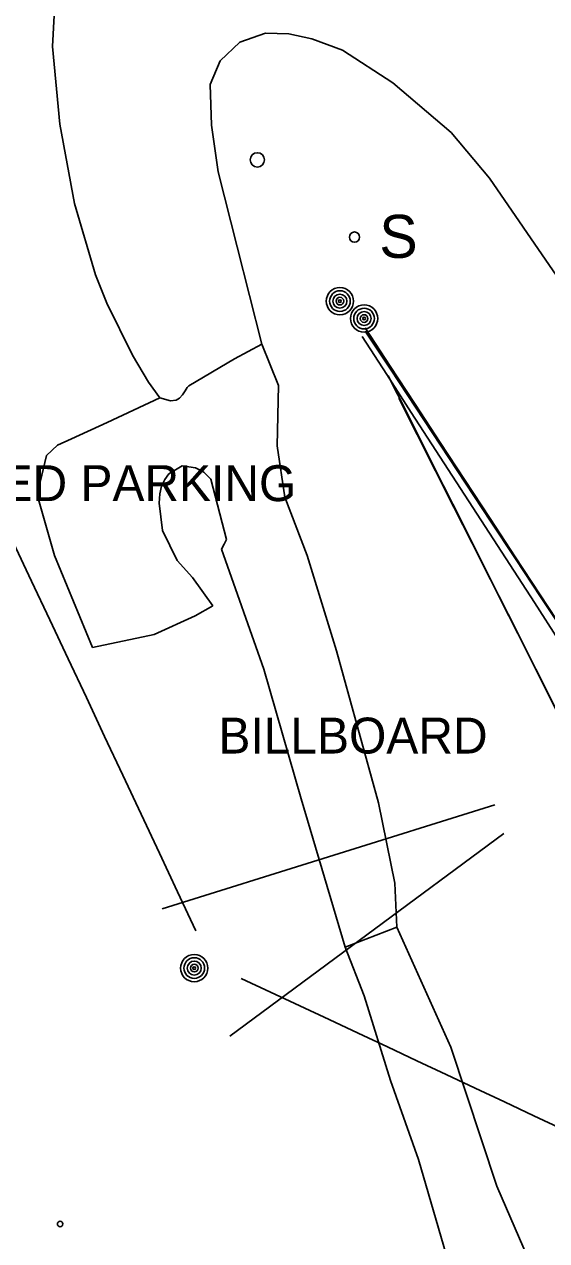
# Model space of a CAD drawing. Extents: x 368532 to 392481, y 10654822 to 10676899.
# Drawn here: x 378313.7 to 378386.6, y 10661721.4 to 10661891 of the extents above; entities that cross this region are included whole.
import ezdxf

# ---------------------------------------------------------------- set-up
doc = ezdxf.new("R2010")
doc.units = 0
for name, color, linetype in [('p_Catenary', 7, 'Continuous'), ('p_road dirt road', 7, 'Continuous'), ('p_road general road feature', 7, 'Continuous'), ('p_structure billboard', 7, 'Continuous'), ('p_structure sign', 7, 'Continuous'), ('p_structure unidentified', 7, 'Continuous'), ('p_utility general pole', 7, 'Continuous'), ('p_utility guy anchor', 7, 'Continuous')]:
    doc.layers.add(name, color=color, linetype=linetype)

msp = doc.modelspace()

# ---------------------------------------------------------------- linework, layer by layer
at = {"layer": 'p_Catenary'}
for points in [[(378389.16, 10661806.13), (378385.68, 10661811.44), (378382.19, 10661816.76), (378378.71, 10661822.07), (378375.22, 10661827.39), (378371.74, 10661832.7), (378368.26, 10661838.02), (378364.77, 10661843.33), (378361.29, 10661848.65)], [(378389.25, 10661805.87), (378385.75, 10661811.16), (378382.26, 10661816.45), (378378.76, 10661821.74), (378375.27, 10661827.03), (378371.77, 10661832.32), (378368.28, 10661837.61), (378364.79, 10661842.9), (378361.29, 10661848.18)], [(378361.42, 10661848.13), (378364.89, 10661842.88), (378368.35, 10661837.63), (378371.82, 10661832.38), (378375.28, 10661827.13), (378378.74, 10661821.88), (378382.21, 10661816.63), (378385.67, 10661811.38), (378389.14, 10661806.13)], [(378360.85, 10661847.45), (378364.28, 10661842.15), (378367.71, 10661836.86), (378371.15, 10661831.56), (378374.58, 10661826.27), (378378.01, 10661820.97), (378381.44, 10661815.68), (378384.87, 10661810.38), (378388.3, 10661805.09)], [(378364.49, 10661841.99), (378367.07, 10661836.87), (378369.64, 10661831.76), (378372.22, 10661826.64), (378374.79, 10661821.53), (378377.37, 10661816.41), (378379.94, 10661811.3), (378382.52, 10661806.18), (378385.09, 10661801.07), (378387.66, 10661795.95)], [(378388.95, 10661793.38), (378386.4, 10661798.43), (378383.85, 10661803.48), (378381.3, 10661808.53), (378378.74, 10661813.59), (378376.19, 10661818.64), (378373.64, 10661823.69), (378371.09, 10661828.74), (378368.54, 10661833.8), (378365.99, 10661838.85)], [(378312.21, 10661818.78), (378314.76, 10661813.37), (378317.3, 10661807.95), (378319.85, 10661802.54), (378322.4, 10661797.12), (378324.94, 10661791.71), (378327.49, 10661786.29), (378330.04, 10661780.88), (378332.59, 10661775.46), (378335.13, 10661770.05), (378337.68, 10661764.63)], [(378344.01, 10661757.99), (378348.08, 10661756.08), (378352.16, 10661754.16), (378356.24, 10661752.25), (378360.32, 10661750.33), (378364.4, 10661748.42), (378368.48, 10661746.5), (378372.56, 10661744.59), (378376.64, 10661742.67), (378380.71, 10661740.76), (378384.79, 10661738.84), (378388.87, 10661736.93), (378392.95, 10661735.01), (378397.03, 10661733.1), (378401.11, 10661731.18), (378405.19, 10661729.27), (378409.26, 10661727.35), (378413.34, 10661725.44), (378417.42, 10661723.52), (378421.5, 10661721.61)]]:
    msp.add_lwpolyline(points, dxfattribs=at)
at = {"layer": 'p_road dirt road'}
for p, q in [((378317.69, 10661887.86), (378318.24, 10661897.99)), ((378341.08, 10661885.88), (378343.79, 10661888.49)), ((378343.79, 10661888.49), (378347.4, 10661889.75)), ((378347.4, 10661889.75), (378350.62, 10661889.63)), ((378350.62, 10661889.63), (378353.83, 10661888.94)), ((378353.83, 10661888.94), (378358.11, 10661887.36)), ((378318.72, 10661877.04), (378317.69, 10661887.86)), ((378358.11, 10661887.36), (378365.16, 10661882.83)), ((378339.65, 10661882.57), (378341.08, 10661885.88)), ((378339.83, 10661876.91), (378339.65, 10661882.57)), ((378365.16, 10661882.83), (378373.25, 10661875.91)), ((378320.76, 10661865.99), (378318.72, 10661877.04)), ((378340.79, 10661870.42), (378339.83, 10661876.91)), ((378373.25, 10661875.91), (378378.61, 10661869.55)), ((378343.44, 10661859.96), (378340.79, 10661870.42)), ((378378.61, 10661869.55), (378388, 10661855.87)), ((378323.66, 10661856.06), (378320.76, 10661865.99)), ((378346.88, 10661846.38), (378343.44, 10661859.96)), ((378325.25, 10661852.09), (378323.66, 10661856.06)), ((378325.25, 10661852.09), (378328.85, 10661844.84)), ((378328.85, 10661844.84), (378331.05, 10661841.11)), ((378331.05, 10661841.11), (378332.63, 10661838.89)), ((378365.69, 10661765.12), (378373.21, 10661748.4)), ((378361.13, 10661755.57), (378358.48, 10661762.35)), ((378364.83, 10661743.76), (378361.13, 10661755.57)), ((378373.21, 10661748.4), (378379.66, 10661729.02)), ((378368.73, 10661732.75), (378364.83, 10661743.76)), ((378372.92, 10661718.37), (378368.73, 10661732.75)), ((378379.66, 10661729.02), (378386.41, 10661713.37))]:
    msp.add_line(p, q, dxfattribs=at)
at = {"layer": 'p_road general road feature'}
for p, q in [((378343.06, 10661844.35), (378346.88, 10661846.38)), ((378346.88, 10661846.38), (378349.19, 10661840.62)), ((378336.69, 10661840.6), (378343.06, 10661844.35)), ((378335.4, 10661838.86), (378335.81, 10661839.35)), ((378335.81, 10661839.35), (378336.18, 10661839.88)), ((378336.18, 10661839.88), (378336.45, 10661840.33)), ((378336.45, 10661840.33), (378336.69, 10661840.6)), ((378349.19, 10661840.62), (378349.01, 10661832.23)), ((378332.63, 10661838.89), (378325.32, 10661835.47)), ((378332.63, 10661838.89), (378334.15, 10661838.48)), ((378334.15, 10661838.48), (378334.94, 10661838.59)), ((378334.94, 10661838.59), (378335.4, 10661838.86)), ((378325.32, 10661835.47), (378320.31, 10661833.19)), ((378318.37, 10661832.29), (378316.85, 10661830.89)), ((378320.31, 10661833.19), (378318.37, 10661832.29)), ((378316.85, 10661830.89), (378315.53, 10661825.4)), ((378349.01, 10661832.23), (378350.06, 10661825.08)), ((378333.88, 10661828.33), (378335.78, 10661829.45)), ((378337.6, 10661829.14), (378335.78, 10661829.45)), ((378338.77, 10661828.55), (378337.6, 10661829.14)), ((378332.87, 10661826.61), (378333.33, 10661827.51)), ((378333.33, 10661827.51), (378333.88, 10661828.33)), ((378339.76, 10661827.57), (378338.77, 10661828.55)), ((378341.94, 10661819.15), (378339.76, 10661827.57)), ((378332.57, 10661824.22), (378332.66, 10661825.53)), ((378332.66, 10661825.53), (378332.87, 10661826.61)), ((378315.53, 10661825.4), (378317.98, 10661816.91)), ((378333.04, 10661820.43), (378332.57, 10661824.22)), ((378350.06, 10661825.08), (378353.19, 10661816.95)), ((378335.08, 10661816.23), (378333.04, 10661820.43)), ((378341.6, 10661818.51), (378341.94, 10661819.15)), ((378341.24, 10661817.8), (378341.6, 10661818.51)), ((378347.13, 10661801.07), (378341.24, 10661817.8)), ((378317.98, 10661816.91), (378323.26, 10661804.13)), ((378337.19, 10661813.87), (378335.08, 10661816.23)), ((378353.19, 10661816.95), (378357.3, 10661803.65)), ((378340.05, 10661809.9), (378337.19, 10661813.87)), ((378331.87, 10661805.91), (378337.58, 10661808.54)), ((378337.58, 10661808.54), (378340.05, 10661809.9)), ((378323.26, 10661804.13), (378331.87, 10661805.91)), ((378357.3, 10661803.65), (378363.14, 10661782.45)), ((378352.35, 10661783.01), (378347.13, 10661801.07)), ((378358.48, 10661762.35), (378352.35, 10661783.01)), ((378363.14, 10661782.45), (378365.43, 10661771.26)), ((378365.43, 10661771.26), (378365.69, 10661765.12)), ((378358.48, 10661762.35), (378365.69, 10661765.12))]:
    msp.add_line(p, q, dxfattribs=at)
at = {"layer": 'p_structure billboard'}
for points in [[(378332.99, 10661767.66), (378379.36, 10661782.17)], [(378342.39, 10661749.95), (378380.6, 10661778.17)]]:
    msp.add_lwpolyline(points, dxfattribs=at)
for radius in [1.9, 1.44, 0.973, 0.539, 0.192]:
    msp.add_circle((378337.45, 10661759.42), radius, dxfattribs=at)
at = {"layer": 'p_structure sign'}
msp.add_circle((378359.8, 10661861.32), 0.713, dxfattribs=at)
at = {"layer": 'p_structure unidentified'}
msp.add_circle((378318.74, 10661723.75), 0.375, dxfattribs=at)
at = {"layer": 'p_utility general pole'}
for centre, radius in [((378357.76, 10661852.39), 1.9), ((378357.76, 10661852.39), 1.44), ((378357.76, 10661852.39), 0.973), ((378357.76, 10661852.39), 0.539), ((378357.76, 10661852.39), 0.192), ((378361.13, 10661849.96), 1.9), ((378361.13, 10661849.96), 1.44), ((378361.13, 10661849.96), 0.973), ((378361.13, 10661849.96), 0.539), ((378361.13, 10661849.96), 0.192)]:
    msp.add_circle(centre, radius, dxfattribs=at)
at = {"layer": 'p_utility guy anchor'}
msp.add_circle((378346.25, 10661872.08), 1, dxfattribs=at)

# ---------------------------------------------------------------- texts
at = {"layer": 'p_road general road feature'}
msp.add_text(' PAVED PARKING', height=5, dxfattribs=at).set_placement((378295.2, 10661824.51))
at = {"layer": 'p_structure billboard'}
msp.add_text('BILLBOARD', height=5, dxfattribs=at).set_placement((378340.82, 10661789.33))
at = {"layer": 'p_structure sign'}
msp.add_text('S', height=6, dxfattribs=at).set_placement((378363.25, 10661858.42))

doc.saveas('drawing.dxf')
